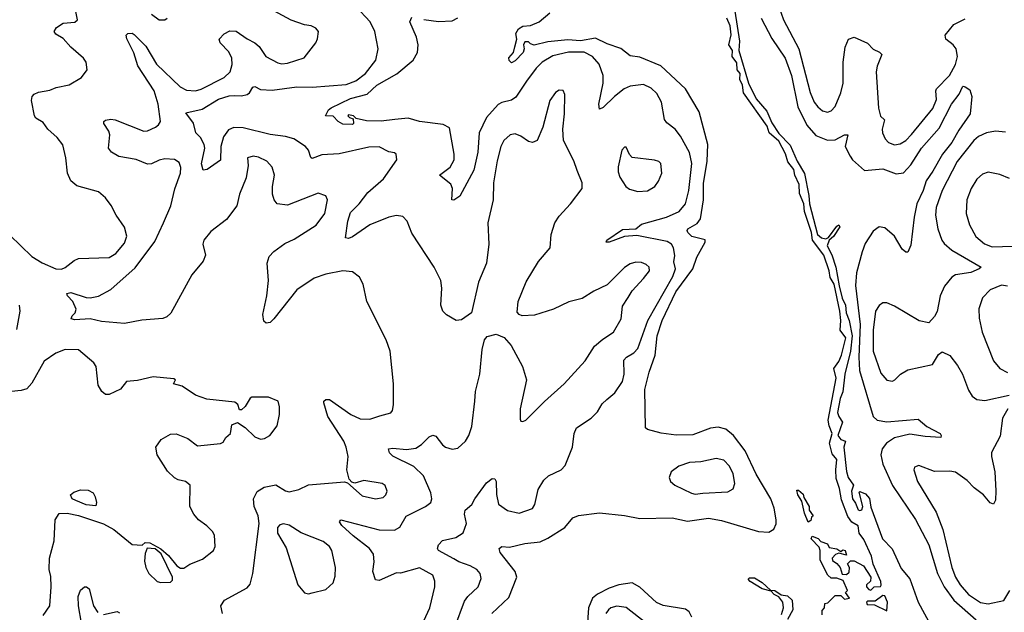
# Model space of a CAD drawing. Extents: x 1550320 to 1685906, y 509093 to 640511.
# Tile 366 of 532: x 1622647 to 1627789, y 599892 to 602986. Entities that reach past the tile are written whole.
import ezdxf

# ---------------------------------------------------------------- set-up
doc = ezdxf.new("R2010")
doc.units = 0

msp = doc.modelspace()

# ---------------------------------------------------------------- linework, layer by layer
at = {"layer": '0CON20XD'}
for points in [[(1622595, 601860.8), (1622710.1, 601750.1), (1622765, 601716.4), (1622835, 601685.5), (1622865, 601684.4), (1622885, 601692.5), (1622931.3, 601728.7), (1622955, 601739.2), (1623115, 601744.2), (1623149.2, 601765), (1623195, 601820), (1623205.8, 601855.8), (1623193.9, 601903.9), (1623151.2, 601965), (1623125, 602016.7), (1623095.5, 602055.5), (1623058.3, 602088.3), (1622945, 602118.9), (1622915, 602144.2), (1622896.7, 602185), (1622887.8, 602265), (1622872.4, 602332.4), (1622842.1, 602372.1), (1622794.4, 602414.4), (1622769.7, 602449.7), (1622732.1, 602472.1), (1622724.2, 602485), (1622708.1, 602565), (1622712.5, 602585), (1622722.5, 602597.5), (1622745, 602608.6), (1622805, 602618), (1622837.7, 602632.3), (1622905, 602646), (1622970, 602685), (1623000, 602725), (1622993.8, 602765), (1622981.2, 602785), (1622913.7, 602843.7), (1622875, 602888.6), (1622835, 602910.8), (1622827.5, 602925), (1622840, 602945), (1622875, 602968.8), (1622935.6, 602974.4), (1622948.8, 602985), (1622931.8, 603075)], [(1625006, 601455), (1624955, 601418.8), (1624926.4, 601416.4), (1624876.7, 601445), (1624856.2, 601465), (1624845.9, 601495.9), (1624850.8, 601585), (1624845.7, 601625), (1624810.8, 601695), (1624695, 601871.2), (1624670, 601935), (1624647.9, 601957.9), (1624615, 601964.4), (1624575, 601955.5), (1624475, 601914.5), (1624385, 601852.9), (1624364.4, 601844.4), (1624347.7, 601847.7), (1624361.2, 601935), (1624375, 601978.9), (1624420.4, 602025), (1624465, 602083.6), (1624546.7, 602155), (1624616.2, 602255), (1624613.9, 602283.9), (1624605, 602291.2), (1624575, 602295.7), (1624525, 602321.8), (1624469.8, 602320.2), (1624315, 602286.8), (1624225, 602280.9), (1624175, 602262.2), (1624166.7, 602266.7), (1624154.6, 602305), (1624140, 602325), (1624078.6, 602365), (1624035, 602376.9), (1623955, 602387.1), (1623815, 602421.6), (1623765, 602423.5), (1623737.9, 602412.1), (1623712.3, 602375), (1623697.5, 602325), (1623695, 602252.5), (1623625.9, 602204.1), (1623605, 602201.2), (1623595.7, 602234.3), (1623613.2, 602315), (1623611.2, 602335), (1623591.3, 602371.3), (1623566.7, 602395), (1623555.4, 602445.4), (1623515, 602500), (1623600.7, 602519.3), (1623685, 602572.3), (1623741.3, 602588.7), (1623769.5, 602590.5), (1623805, 602588.1), (1623834.5, 602595), (1623847.7, 602605), (1623865, 602634), (1623875, 602637.1), (1623905, 602621.9), (1623965, 602617.8), (1624093.6, 602636.4), (1624175, 602634.4), (1624351.2, 602648.8), (1624402.8, 602667.2), (1624453.2, 602705), (1624506.5, 602775), (1624520, 602835), (1624502.2, 602925), (1624477.3, 602975), (1624401.8, 603055)], [(1626611.6, 603055), (1626636.1, 602985), (1626716.6, 602835), (1626775, 602606), (1626796.4, 602556.4), (1626815, 602530.6), (1626840.2, 602510.2), (1626865, 602504.4), (1626885, 602510.6), (1626905, 602532.5), (1626935.3, 602605), (1626947.1, 602655), (1626946.9, 602765), (1626957.2, 602842.8), (1626976, 602885), (1627005, 602895.7), (1627075, 602864), (1627105, 602832), (1627137.6, 602817.6), (1627150, 602805), (1627125, 602743.8), (1627119.6, 602715), (1627131.6, 602525)], [(1623705.7, 599885), (1623696.9, 599925), (1623717.1, 599955), (1623835, 600018.9), (1623851.5, 600038.5), (1623864.6, 600095), (1623897.1, 600355), (1623891.9, 600395), (1623872.1, 600445), (1623867.8, 600485), (1623887.4, 600522.6), (1623924.6, 600545.4), (1623985, 600557.5), (1624035, 600525.5), (1624055, 600521.8), (1624105, 600532.9), (1624155, 600557.1), (1624343, 600573), (1624358.3, 600568.3), (1624435, 600500), (1624505, 600484.2), (1624545, 600491.2), (1624558.8, 600505), (1624566, 600525), (1624555, 600553.3), (1624540, 600565), (1624445, 600580), (1624397, 600567), (1624381.7, 600571.7), (1624367.5, 600587.5), (1624355.8, 600635), (1624361.9, 600705), (1624351.5, 600755), (1624339.1, 600785), (1624256.2, 600915), (1624236, 600985), (1624236.2, 600995), (1624245, 601003.8), (1624265, 601002.9), (1624377.1, 600925), (1624425, 600902.9), (1624475, 600900), (1624527.5, 600917.5), (1624585, 600934), (1624594, 600945), (1624600, 600975), (1624600, 601085), (1624581.1, 601255), (1624560.6, 601315), (1624459.2, 601515), (1624440.6, 601605), (1624421.4, 601641.4), (1624385, 601669.4), (1624335, 601674.5), (1624245, 601657.9), (1624185, 601636.1), (1624094, 601576), (1623975, 601424.3), (1623955, 601406), (1623935, 601401.2), (1623922.3, 601412.3), (1623917.1, 601447.1), (1623937.5, 601545), (1623946.7, 601625), (1623940, 601715), (1623950.2, 601749.8), (1623973.6, 601776.4), (1624031.8, 601818.2), (1624080.3, 601839.7), (1624195, 601912.9), (1624241.4, 601975), (1624254.3, 602045), (1624245, 602066.2), (1624205, 602080.8), (1624045, 602018), (1623992.5, 602025), (1623975.8, 602045.8), (1623968, 602075), (1623967.5, 602115), (1623977.1, 602175), (1623965, 602216.7), (1623937.4, 602247.4), (1623895, 602269.2), (1623866.4, 602273.6), (1623837.5, 602265), (1623839.4, 602225), (1623829.1, 602160.9), (1623794.4, 602075), (1623780.6, 602015), (1623727.2, 601942.8), (1623645, 601880.9), (1623607.9, 601835), (1623603.8, 601815), (1623617, 601757), (1623604.6, 601725.4), (1623546.4, 601653.6), (1623435.9, 601454.1), (1623415.4, 601434.6), (1623395, 601425.6), (1623285, 601418.2), (1623195, 601400), (1623075, 601410), (1623015, 601424.5), (1622935, 601420), (1622916.2, 601425), (1622920.3, 601439.7), (1622936, 601455), (1622941.2, 601475), (1622923.8, 601515), (1622896.2, 601545), (1622893.8, 601556.2), (1622915, 601562.5), (1622995, 601535.6), (1623015, 601534.4), (1623057.8, 601542.2), (1623123.1, 601576.9), (1623249.3, 601690.7), (1623352.1, 601827.9), (1623397.5, 601925), (1623436.1, 602015), (1623457.2, 602102.8), (1623487.1, 602185), (1623489.1, 602215), (1623480, 602240), (1623455, 602256.2), (1623405, 602260.4), (1623375, 602253.6), (1623335, 602233.6), (1623315, 602232.7), (1623255, 602256.5), (1623165, 602271.9), (1623126, 602295), (1623111.4, 602315), (1623118.6, 602385), (1623113.1, 602405), (1623085.8, 602445), (1623086, 602455), (1623095, 602462.5), (1623122.9, 602467.1), (1623145, 602463.3), (1623295, 602403.6), (1623315, 602406), (1623357.1, 602425), (1623372.7, 602437.3), (1623382.5, 602455), (1623370.5, 602545), (1623349, 602615), (1623264.7, 602745), (1623244, 602814), (1623206, 602886), (1623202.5, 602905), (1623212.5, 602915), (1623235, 602915.4), (1623245, 602908.9), (1623305, 602847.7), (1623361.9, 602755), (1623485, 602635.5), (1623517.9, 602617.9), (1623565, 602614.6), (1623595, 602624), (1623715, 602684.6), (1623745.5, 602715), (1623757.3, 602752.7), (1623754.6, 602785), (1623738.7, 602818.7), (1623694.4, 602865), (1623689.4, 602885), (1623715, 602913.1), (1623745, 602928.9), (1623777.2, 602927.2), (1623835, 602885.7), (1623875.4, 602865.4), (1623897, 602847), (1623932.5, 602795), (1623995, 602760.8), (1624015.8, 602755.8), (1624045, 602758.6), (1624133, 602787), (1624193.6, 602866.4), (1624203, 602887), (1624207.5, 602925), (1624193, 602943), (1624170, 602955), (1624135, 602960), (1624065, 602984.2), (1623975, 603032.9)], [(1623334.6, 603014.6), (1623375, 602986), (1623405, 602986), (1623418, 602995)], [(1625375.6, 602764.4), (1625345, 602734), (1625293, 602665), (1625238.4, 602581.6), (1625215, 602566.5), (1625165.2, 602554.8), (1625145, 602544), (1625084.7, 602475), (1625046.3, 602395), (1625038.9, 602295), (1625019, 602201), (1624945, 602065.7), (1624915, 602044.2), (1624903.3, 602045), (1624906.5, 602105), (1624898.2, 602128.2), (1624840, 602175), (1624895, 602215.8), (1624915.5, 602255), (1624916.2, 602285), (1624891.1, 602421.1), (1624859.4, 602439.4), (1624735, 602454.1), (1624675, 602472.3), (1624606.7, 602465), (1624535, 602455.8), (1624458.3, 602458.3), (1624405, 602470), (1624390, 602485), (1624365, 602490), (1624360, 602485), (1624370, 602475), (1624388.3, 602468.3), (1624390, 602445), (1624385, 602440), (1624335, 602440.8), (1624310, 602455), (1624285, 602483.3), (1624244.2, 602484.2), (1624260, 602515), (1624273, 602527), (1624375, 602574.5), (1624461.9, 602598.1), (1624511.5, 602645), (1624616.8, 602703.2), (1624701.8, 602775), (1624724.6, 602815), (1624728.2, 602855), (1624719.2, 602895), (1624684.2, 602975), (1624695, 602998.8)], [(1624757.3, 602987.3), (1624835, 602977.1), (1624905, 602980.7), (1624935, 602996.9)], [(1625113.5, 599885), (1625201.6, 599968.4), (1625242.7, 600075), (1625234.4, 600105), (1625155.6, 600205), (1625150.5, 600225), (1625165, 600235.9), (1625205, 600232.1), (1625285, 600251.2), (1625365, 600259.6), (1625405, 600278.2), (1625494.4, 600335), (1625535, 600384.5), (1625565, 600397.5), (1625675, 600411.5), (1625805, 600397.1), (1625885, 600382.3), (1626054.6, 600385.4), (1626135, 600367.5), (1626245, 600384.1), (1626311.8, 600371.8), (1626505.5, 600314.5), (1626559.5, 600310.5), (1626585, 600326.7), (1626596.8, 600353.2), (1626597.8, 600375), (1626586.8, 600435), (1626569.3, 600485), (1626493.9, 600613.9), (1626435.7, 600735), (1626375, 600816), (1626335, 600848.2), (1626295, 600858.9), (1626255, 600853.2), (1626162.2, 600817.8), (1626075, 600817.1), (1625997.2, 600827.2), (1625925, 600845.8), (1625915.8, 600855), (1625912.5, 601055), (1625934.3, 601145.7), (1625965.9, 601234.1), (1625976.1, 601335), (1626001.6, 601415), (1626073.8, 601566.2), (1626163.3, 601685), (1626182.8, 601747.2), (1626227.5, 601825), (1626226.2, 601836.2), (1626157.1, 601855), (1626135.6, 601875), (1626133.1, 601885), (1626135.8, 601895), (1626185, 601922.1), (1626202.8, 601947.2), (1626217.6, 602045), (1626218.8, 602131.2), (1626237.7, 602247.7), (1626241.6, 602335), (1626195.9, 602505.9), (1626124.6, 602625), (1625995, 602745.3), (1625885, 602790.9), (1625835, 602797.1), (1625786.6, 602836.6), (1625715, 602860.8), (1625655, 602890.4), (1625575, 602875.7), (1625508.8, 602881.2), (1625405, 602871.4), (1625334.2, 602854.2), (1625315, 602860), (1625305, 602870), (1625285, 602870), (1625277.5, 602855), (1625281.2, 602835), (1625275.8, 602815), (1625235, 602772.5), (1625215, 602761.4), (1625203.5, 602773.5), (1625201.9, 602788.1), (1625225.6, 602814.4), (1625233.1, 602845), (1625242.9, 602885), (1625237.3, 602915), (1625252.1, 602937.9), (1625275, 602952.3), (1625315, 602956.7), (1625360, 602975), (1625415, 603022.2)], [(1626838.3, 599878.3), (1626838.3, 599901.7), (1626850, 599915), (1626851.7, 599938.3), (1626868.3, 599941.7), (1626905, 599980), (1626935, 599980), (1626955, 599960), (1626980, 599965), (1626960, 599995), (1626970, 600005), (1626948.3, 600058.3), (1626915, 600070), (1626885, 600070), (1626867.5, 600085), (1626826.7, 600165), (1626827.5, 600215), (1626821.7, 600231.7), (1626780, 600275), (1626785, 600290), (1626817, 600277), (1626831.7, 600261.7), (1626865, 600250), (1626875, 600230), (1626915, 600222.5), (1626935, 600210), (1626945, 600217.5), (1626957.5, 600215), (1626965, 600190), (1626925, 600200), (1626907, 600193), (1626890, 600175), (1626891.7, 600161.7), (1626915, 600147.5), (1626932.5, 600125), (1626941.7, 600091.7), (1626965, 600090), (1626978.3, 600101.7), (1626980, 600125), (1626970, 600145), (1626985, 600160), (1627005, 600160), (1627053.3, 600135), (1627092.5, 600075), (1627090, 600055), (1627070, 600035), (1627070, 600025), (1627080.7, 600010.7), (1627091.7, 600008.3), (1627110, 600025), (1627142.5, 600027.5), (1627146, 600034), (1627145, 600052.5), (1627103.7, 600143.7), (1627095.5, 600185), (1627055, 600272.5), (1627030.5, 600305), (1627025, 600343.1), (1626992.7, 600362.7), (1626972.2, 600392.2), (1626939.5, 600479.5), (1626927.9, 600537.9), (1626911.3, 600591.3), (1626908.8, 600635), (1626915, 600690), (1626890.2, 600720.2), (1626876.7, 600775), (1626890, 600825), (1626873.8, 600865), (1626869.3, 600895), (1626911.2, 601115), (1626899.5, 601165), (1626925, 601201.9), (1626938.9, 601235), (1626961.8, 601325), (1626931.1, 601365), (1626935.4, 601415), (1626930.3, 601465), (1626900.4, 601605), (1626880.1, 601640.1), (1626874.7, 601675), (1626846.2, 601756.2), (1626787.6, 601835), (1626781.6, 601875), (1626744.8, 601985), (1626742.2, 602025), (1626719.7, 602079.7), (1626717.2, 602125), (1626695.2, 602175), (1626690, 602205), (1626658.8, 602245), (1626646.1, 602286.1), (1626611.8, 602351.8), (1626560.9, 602395), (1626549.9, 602429.9), (1626427.8, 602605), (1626422, 602645), (1626408.2, 602675), (1626410, 602705), (1626393.1, 602725), (1626391.5, 602761.5), (1626367.8, 602795), (1626368.8, 602825), (1626350.9, 602855), (1626362.3, 602907.7), (1626358.2, 602955), (1626340.5, 602995)], [(1626381.2, 603031.2), (1626405.8, 602875), (1626402.3, 602825), (1626453.6, 602655), (1626493.7, 602573.7), (1626548.5, 602508.5), (1626575, 602447.5), (1626612.3, 602392.3), (1626671.5, 602331.5), (1626707.6, 602247.6), (1626745, 602182.5), (1626769, 602069), (1626770.9, 602025), (1626814.1, 601864.1), (1626835, 601847.2), (1626857.8, 601842.2), (1626870.6, 601849.4), (1626915, 601908.6), (1626925.5, 601915.5), (1626930, 601905), (1626896.2, 601853.8), (1626874, 601836), (1626864, 601805), (1626888.3, 601758.2), (1626909.3, 601695), (1626926.6, 601596.6), (1626942.5, 601532.5), (1626959.2, 601495), (1626963.4, 601455), (1626979.5, 601415), (1626993.8, 601335), (1626985.4, 601255), (1626955.4, 601135.4), (1626946, 601044), (1626931.7, 601008.3), (1626918.1, 600935), (1626924.4, 600915), (1626944.3, 600885), (1626920.4, 600815), (1626935, 600793.8), (1626960, 600785), (1626950.8, 600755), (1626965, 600627.5), (1626973.8, 600595), (1627001.2, 600555), (1626990.9, 600525), (1626995.6, 600485), (1627011.8, 600461.8), (1627025, 600426.2), (1627035, 600424), (1627045, 600427.5), (1627050, 600445), (1627031.2, 600518.8), (1627035, 600522.5), (1627065, 600510), (1627085.5, 600485.5), (1627091.7, 600441.7), (1627152.5, 600275), (1627203, 600223), (1627251.1, 600121.1), (1627296.1, 600066.1), (1627338.8, 599945), (1627405, 599822.5)], [(1626520, 602995), (1626575, 602887.7), (1626644.9, 602784.9), (1626677.6, 602695), (1626711.2, 602531.2), (1626758.3, 602435), (1626805, 602382.5), (1626865, 602356.6), (1626905, 602359.1), (1626955, 602384.4), (1626972.5, 602385), (1626958.1, 602325), (1626984.1, 602274.1), (1626996.7, 602255), (1627058.7, 602198.7), (1627155, 602206.8), (1627225, 602181.8), (1627262.5, 602187.5), (1627301.6, 602228.4), (1627356.3, 602315), (1627449.7, 602420.3), (1627513.8, 602545), (1627553.2, 602596.8), (1627571.4, 602635), (1627575, 602639.3), (1627585, 602635.9), (1627609.4, 602619.4), (1627620, 602585), (1627610, 602495), (1627550.7, 602409.3), (1627515.2, 602345), (1627465.4, 602284.6), (1627416.1, 602195), (1627380.8, 602145), (1627365.2, 602095), (1627332, 602025), (1627318, 601955), (1627301.7, 601808.3), (1627285, 601773.3), (1627275, 601773.3), (1627255, 601788), (1627216, 601856), (1627165, 601899.2), (1627135, 601904.3), (1627105, 601882), (1627062.9, 601817.1), (1627047.1, 601775), (1627016.5, 601665), (1627012.1, 601597.9), (1627036.8, 601395), (1627029.3, 601225), (1627032.1, 601155), (1627103.6, 600915), (1627125, 600894.7), (1627175, 600887.2), (1627339.2, 600900.8), (1627385, 600861.4), (1627453.3, 600825), (1627460, 600815), (1627457.5, 600805), (1627375, 600809.5), (1627295, 600822.7), (1627215, 600802.4), (1627173.9, 600775), (1627150.9, 600745), (1627144.7, 600715), (1627154.3, 600665), (1627204.5, 600554.5), (1627326.1, 600376.1), (1627394.8, 600245), (1627439.3, 600095), (1627475, 600024.1), (1627526.1, 599955), (1627642.9, 599852.9)], [(1627131.6, 602525), (1627142.8, 602482.8), (1627163.1, 602463.1), (1627150.7, 602415), (1627152.5, 602395), (1627166.5, 602365), (1627184.3, 602345), (1627215, 602333.5), (1627245, 602337.5), (1627275, 602356.4), (1627305, 602386.5), (1627415, 602522.9), (1627435, 602570), (1627431.4, 602615), (1627435.6, 602625), (1627502.3, 602695), (1627535, 602752.5), (1627543.8, 602795), (1627537.9, 602835), (1627522.2, 602855), (1627483.1, 602885), (1627479.5, 602905), (1627525, 602961.2), (1627585, 602990.8)], [(1624919.2, 599815), (1624970.4, 599949.6), (1624987.1, 599975), (1625041.4, 600025), (1625057.6, 600067.6), (1625051.4, 600095), (1625034.2, 600115), (1625000, 600135), (1624940.6, 600155), (1624915, 600171.8), (1624834.8, 600214.8), (1624829.5, 600225), (1624833.7, 600245), (1624855, 600267.4), (1624925, 600281.9), (1624962.6, 600307.4), (1624980, 600355), (1624970.2, 600405), (1624973.2, 600425), (1625008.2, 600455), (1625023.2, 600485), (1625085, 600567.5), (1625115, 600590.9), (1625129.1, 600589.1), (1625135.3, 600575), (1625137.9, 600507.9), (1625147.1, 600457.1), (1625195, 600423.1), (1625255, 600409.2), (1625325, 600434.3), (1625338.1, 600455), (1625355, 600534), (1625385, 600581.9), (1625409.2, 600605), (1625474.4, 600635.6), (1625495, 600658.8), (1625533.3, 600755), (1625543.5, 600825), (1625555.4, 600854.6), (1625630.8, 600905), (1625665, 600938), (1625688.7, 600981.3), (1625712.5, 601002.5), (1625755, 601038), (1625795, 601097.5), (1625803.3, 601135), (1625801.3, 601208.7), (1625815.7, 601225), (1625855, 601246.4), (1625875, 601269.4), (1625927.6, 601415), (1626057.6, 601645), (1626072.5, 601685), (1626062.4, 601722.4), (1626068.3, 601755), (1626060.8, 601795), (1626050.9, 601815), (1626028.2, 601828.2), (1625869.7, 601860.3), (1625805.8, 601854.3), (1625725, 601824.3), (1625710, 601825), (1625712.5, 601835), (1625795, 601890.9), (1625865, 601893.8), (1625895, 601918.4), (1626025.5, 601955), (1626091.9, 601985), (1626123.3, 602025), (1626142.1, 602095), (1626157.9, 602235), (1626145, 602292.5), (1626097.7, 602377.7), (1626070, 602415), (1626027.5, 602447.5), (1626014.6, 602464.6), (1625998.5, 602555), (1625975, 602601.9), (1625945, 602628.2), (1625905, 602647.3), (1625835, 602639.6), (1625804, 602626), (1625753.8, 602586.2), (1625695, 602527.5), (1625675, 602520), (1625671.6, 602545), (1625693.4, 602655), (1625694.6, 602695), (1625673.5, 602755), (1625638.9, 602795), (1625595, 602816.2), (1625513.6, 602816.4), (1625431.7, 602798.3), (1625375.6, 602764.4)], [(1624737.9, 599805), (1624789.6, 599915), (1624814.5, 600025), (1624815.5, 600055), (1624805.3, 600085.3), (1624735, 600123.3), (1624636, 600096), (1624615, 600097.5), (1624525, 600058.5), (1624505, 600060.8), (1624491.2, 600105), (1624498.5, 600155), (1624494.5, 600195), (1624474.5, 600225), (1624389.3, 600290.7), (1624329.1, 600345), (1624317.5, 600365), (1624325, 600374), (1624525, 600322.4), (1624605, 600321.2), (1624633, 600337), (1624665, 600394), (1624766.1, 600443.9), (1624794.5, 600465), (1624799.6, 600485), (1624794.6, 600515), (1624755.5, 600605), (1624705, 600653.1), (1624595, 600707.8), (1624578.8, 600725), (1624572.9, 600745), (1624595, 600748.9), (1624667.6, 600742.4), (1624715, 600749.4), (1624745, 600767.3), (1624785, 600808.6), (1624805, 600817.5), (1624820.9, 600810.9), (1624855, 600766), (1624870, 600755), (1624905, 600744.2), (1624935, 600749.2), (1624975, 600786.2), (1624992.9, 600815), (1625008.3, 600861.7), (1625024.3, 600995), (1625027.5, 601045), (1625050, 601135), (1625062, 601265), (1625074, 601315), (1625087.7, 601332.3), (1625135, 601344), (1625176.8, 601326.8), (1625213.8, 601285), (1625272.5, 601175), (1625294.3, 601105), (1625260.6, 600955), (1625261.3, 600901.3), (1625265, 600890), (1625275, 600887.5), (1625290.8, 600895), (1625387.1, 600992.9), (1625490, 601085), (1625600, 601205), (1625648.9, 601281.1), (1625692, 601318), (1625748.8, 601355), (1625787.5, 601425), (1625795, 601490), (1625824, 601536), (1625845, 601570), (1625905.6, 601634.4), (1625935.3, 601675.3), (1625934.6, 601694.6), (1625918.6, 601708.6), (1625895, 601717.8), (1625865, 601720), (1625835, 601711.5), (1625805, 601693.1), (1625715, 601602.5), (1625645, 601568.8), (1625585, 601530), (1625515, 601512.5), (1625435, 601474), (1625335.9, 601444.1), (1625270.7, 601440.7), (1625255, 601447.5), (1625245, 601460), (1625250, 601515), (1625292.1, 601617.9), (1625355.9, 601724.1), (1625417.1, 601795), (1625423.1, 601865), (1625441.9, 601925), (1625465, 601960.8), (1625524.3, 602025), (1625583.8, 602105), (1625583.8, 602135), (1625558.1, 602198.1), (1625540.3, 602250.3), (1625487.5, 602355), (1625484.2, 602415), (1625492.5, 602495), (1625493.8, 602595), (1625485, 602616.7), (1625465, 602618.8), (1625445, 602606.2), (1625416.2, 602565), (1625379.2, 602425), (1625350, 602355), (1625325, 602345.8), (1625305, 602350), (1625265, 602378.6), (1625235, 602390), (1625208.8, 602385), (1625175, 602355.8), (1625160, 602325), (1625140.5, 602249.5), (1625121.8, 602135), (1625120, 602045), (1625091.4, 601925), (1625096.9, 601815), (1625084.2, 601715), (1625042.9, 601615), (1625006, 601455)], [(1627795, 602400), (1627743.7, 602403.7), (1627695.5, 602395.5), (1627655, 602376.2), (1627629.1, 602355), (1627543.4, 602246.6), (1627464.7, 602095), (1627433.8, 602005), (1627429.2, 601965), (1627442.1, 601895), (1627463.1, 601835), (1627475, 601817.8), (1627515, 601783.3), (1627668.8, 601695), (1627658.6, 601685), (1627615, 601666.7), (1627535, 601653.3), (1627515, 601642.5), (1627476.7, 601595), (1627453.6, 601545), (1627437.8, 601462.2), (1627423.8, 601436.2), (1627395, 601404.2), (1627344.6, 601414.6), (1627215, 601490.8), (1627175, 601508), (1627155, 601508), (1627135.7, 601494.3), (1627116.2, 601463.8), (1627104.1, 601365.9), (1627103.5, 601255), (1627145, 601140), (1627175, 601103.3), (1627205, 601098.8), (1627217.5, 601105), (1627246.7, 601135), (1627285, 601158.8), (1627413.6, 601186.4), (1627445, 601237.5), (1627465, 601251.2), (1627505, 601232.5), (1627545, 601180.6), (1627570.4, 601135), (1627601.8, 601051.8), (1627621.2, 601021.2), (1627645, 601003.5), (1627687.3, 600997.3), (1627813.9, 601026.1)], [(1625875, 602089.2), (1625925, 602092.9), (1625964, 602115), (1625983.3, 602143.3), (1626000, 602185), (1625996, 602235), (1625985, 602246.2), (1625962.7, 602252.7), (1625846, 602266), (1625831.7, 602281.7), (1625815, 602320), (1625805, 602320), (1625792.5, 602305), (1625772.3, 602217.7), (1625772.3, 602192.3), (1625781.2, 602165), (1625813.3, 602115), (1625832.3, 602102.3), (1625875, 602089.2)], [(1627816.4, 602156.4), (1627765, 602178.6), (1627705, 602190), (1627675, 602180), (1627646.2, 602153.8), (1627615.4, 602104.6), (1627593.8, 602045), (1627589.5, 601975), (1627607.9, 601915), (1627640.9, 601855), (1627685, 601816.4), (1627725, 601799.6), (1627885.7, 601805.7)], [(1627805, 601595.5), (1627775, 601600), (1627715.8, 601575), (1627675.4, 601534.6), (1627656.8, 601476.8), (1627657.3, 601427.3), (1627673.5, 601355), (1627733.1, 601205), (1627765.8, 601165), (1627805, 601143.3)], [(1622632, 601368), (1622649.3, 601465), (1622645.3, 601495)], [(1623262.5, 601102.5), (1623205, 601098), (1623172.7, 601057.3), (1623115, 601028.8), (1623095, 601030), (1623076.7, 601045), (1623057.7, 601077.7), (1623045.7, 601175), (1623035, 601193.8), (1622955, 601262.5), (1622885, 601264.3), (1622835, 601244.4), (1622775, 601203.1), (1622710.9, 601089.1), (1622685, 601058.1), (1622655, 601050), (1622535, 601037.8)], [(1622770, 599875), (1622804.6, 599925), (1622811.9, 600025), (1622809.5, 600079.5), (1622801.2, 600115), (1622802, 600175), (1622827.1, 600265), (1622832.9, 600375), (1622852.9, 600407.1), (1622895, 600410.2), (1622955, 600397.9), (1623085, 600353.9), (1623138, 600325), (1623235, 600246.2), (1623286.7, 600243.3), (1623303, 600257), (1623326.7, 600255), (1623385, 600224), (1623425, 600188.2), (1623467.1, 600135), (1623487.4, 600122.6), (1623505, 600121.9), (1623535, 600142.5), (1623601.2, 600168.8), (1623658.8, 600215), (1623668.8, 600235), (1623663.8, 600295), (1623654.2, 600314.2), (1623625, 600344), (1623581.2, 600375), (1623556.2, 600405), (1623536.2, 600445), (1623536.7, 600555), (1623512.5, 600575), (1623474.4, 600584.4), (1623455, 600594.2), (1623419.7, 600629.7), (1623364.2, 600715), (1623358, 600755), (1623385.7, 600794.3), (1623435, 600822), (1623463.9, 600823.9), (1623525, 600800), (1623575, 600761.4), (1623696.6, 600773.4), (1623710, 600780), (1623723.3, 600805), (1623747.5, 600825), (1623755, 600870), (1623785, 600882.5), (1623825, 600856.7), (1623875, 600808.8), (1623905, 600796.2), (1623925, 600800), (1623953.3, 600815), (1623991.2, 600865), (1624003.8, 600925), (1624003.8, 600965), (1623996.7, 600995), (1623945.9, 601015.9), (1623860, 601015), (1623850, 601010), (1623825, 600966.7), (1623805, 600950), (1623795, 600950), (1623787, 600977), (1623770, 600990), (1623624.1, 601004.1), (1623565, 601026.2), (1623495, 601073.3), (1623450, 601085), (1623460, 601105), (1623451.7, 601111.7), (1623345, 601121.4), (1623262.5, 601102.5)], [(1627807.5, 600955), (1627779.4, 600905), (1627767.6, 600812.4), (1627723, 600727), (1627722.2, 600705), (1627739.1, 600625), (1627745.4, 600525.4), (1627743, 600477), (1627733.3, 600456.7), (1627715, 600463.8), (1627680, 600505), (1627631.7, 600541.7), (1627595, 600580.5), (1627535, 600623.1), (1627505, 600628.2), (1627425, 600626.7), (1627342.3, 600657.7), (1627320.5, 600649.5), (1627316, 600635), (1627335.6, 600575), (1627433.1, 600415), (1627467.7, 600325), (1627514.8, 600125), (1627534.2, 600075), (1627558.4, 600035), (1627601.8, 599985), (1627665, 599943.6), (1627705, 599935.4), (1627787, 599953), (1627817.8, 600005)], [(1626175, 600509.1), (1626215, 600513.6), (1626345, 600520.6), (1626373.1, 600536.9), (1626381.1, 600565), (1626373.6, 600615), (1626354.4, 600655), (1626325, 600685.6), (1626285, 600695.5), (1626205, 600677.5), (1626145, 600674.5), (1626088.8, 600655), (1626049.2, 600625), (1626038, 600595), (1626046.2, 600575), (1626068.8, 600555), (1626155, 600513.6), (1626175, 600509.1)], [(1623045, 600447.5), (1622995, 600453.1), (1622940, 600475), (1622921.2, 600485), (1622912.5, 600505), (1622930.5, 600519.5), (1622965, 600531.2), (1623005, 600530), (1623030, 600515), (1623041.2, 600495), (1623048.8, 600465), (1623045, 600447.5)], [(1626765, 600362.5), (1626745, 600410), (1626731.7, 600471.7), (1626710, 600505), (1626705, 600530), (1626715, 600530), (1626738.3, 600508.3), (1626741.7, 600491.7), (1626770, 600445), (1626770, 600425), (1626790, 600395), (1626781.7, 600388.3), (1626778.3, 600371.7), (1626765, 600362.5)], [(1624155, 599989.1), (1624175, 599994.4), (1624245, 600010.8), (1624284.5, 600045.5), (1624295, 600080), (1624295.5, 600125), (1624277.5, 600215), (1624265, 600235.6), (1624231.5, 600261.5), (1624117.4, 600307.4), (1624055, 600347.1), (1624025, 600354), (1624005, 600348.8), (1623993.8, 600335), (1623994.2, 600305), (1624038.7, 600228.7), (1624100, 600035), (1624135, 599994.4), (1624155, 599989.1)], [(1623385, 600046.7), (1623435, 600050), (1623445, 600060), (1623445.4, 600075), (1623386.6, 600196.6), (1623355, 600222.5), (1623313.3, 600226.7), (1623301.9, 600198.1), (1623298.3, 600158.3), (1623305.8, 600125), (1623322, 600095), (1623365, 600053.3), (1623385, 600046.7)], [(1626625, 599880), (1626635.6, 599915), (1626633.1, 599945), (1626611.9, 599971.9), (1626586.7, 599985), (1626571.7, 600001.7), (1626525, 600014.3), (1626462.3, 600052.3), (1626452, 600065), (1626457.7, 600072.3), (1626485, 600071.1), (1626525, 600047.8), (1626567.5, 600007.5), (1626590, 600005), (1626623, 599983), (1626657.1, 599977.1), (1626680.9, 599955), (1626685.4, 599904.6), (1626656.9, 599855)], [(1622969.5, 599835), (1622954.8, 599925), (1622953.2, 599975), (1622965, 600007.3), (1622985, 600024.4), (1622995.5, 600025.5), (1623009.4, 600015), (1623032.4, 599925), (1623055, 599891.2)], [(1626157.2, 599867.2), (1626143.8, 599893.8), (1626125, 599908.8), (1626007.3, 599927.3), (1625972.4, 599942.4), (1625885, 600023.4), (1625846, 600046), (1625775.5, 600034.5), (1625725, 600018.7), (1625663.8, 599986.2), (1625637.7, 599965), (1625617.6, 599915), (1625610.7, 599815)], [(1627175, 599900), (1627179.2, 599945), (1627165, 599977.5), (1627155, 599980), (1627115, 599950), (1627075, 599950), (1627070, 599945), (1627073, 599933), (1627111.7, 599931.7), (1627175, 599900)], [(1625918.6, 599835), (1625815, 599917.3), (1625765, 599924.5), (1625735, 599915.5), (1625721.9, 599905), (1625708.2, 599885)], [(1623085, 599881.1), (1623155.6, 599895.6), (1623168.7, 599888.7)]]:
    msp.add_lwpolyline(points, dxfattribs=at)

doc.saveas('drawing.dxf')
